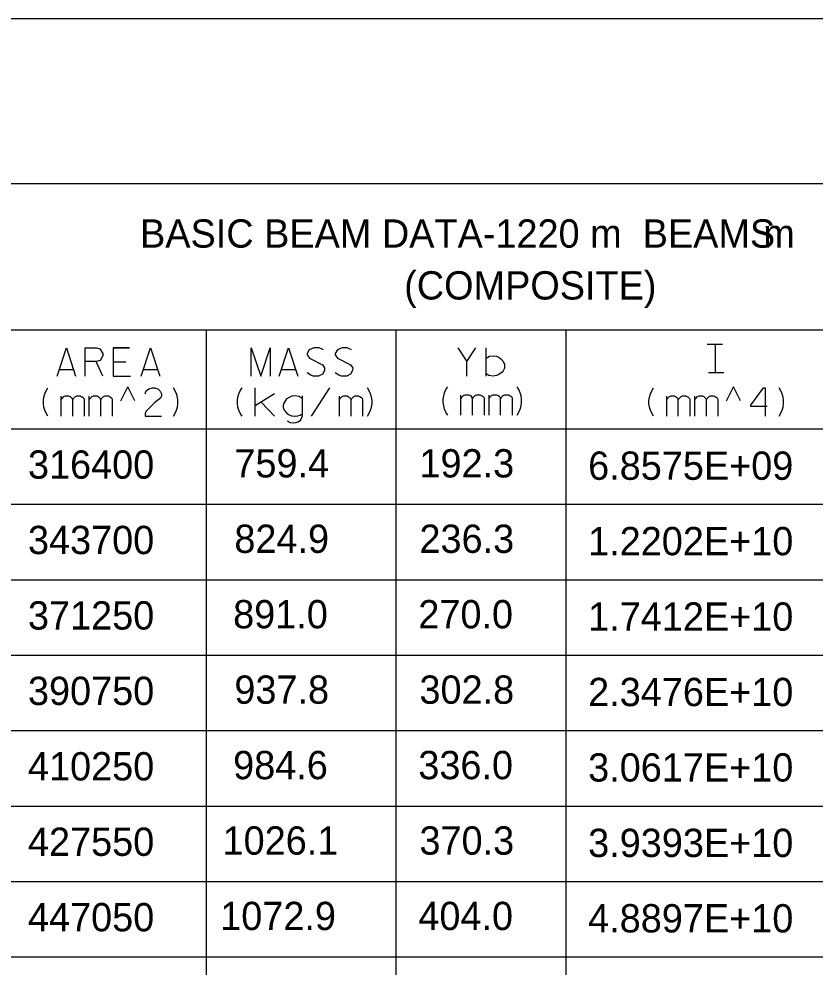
# Model space of a CAD drawing. Extents: x 635698 to 639877, y 296617 to 300175.
# Drawn here: x 635745.9 to 635830.3, y 299938.2 to 300038.7 of the extents above; entities that cross this region are included whole.
import ezdxf

# ---------------------------------------------------------------- set-up
doc = ezdxf.new("R2010")
doc.units = 0
doc.layers.add('2', color=7, linetype='Continuous')

msp = doc.modelspace()

# ---------------------------------------------------------------- linework, layer by layer
at = {"layer": '2'}
for p, q in [((636461.71, 300038.71), (635698.21, 300038.71)), ((636454.58, 300021.21), (635703.83, 300021.21)), ((635903.96, 300005.71), (635721.46, 300005.71)), ((635765.71, 300005.71), (635765.71, 299883.21)), ((635785.83, 300005.71), (635785.83, 299883.21)), ((635803.83, 300005.71), (635803.83, 299883.21)), ((635818.83, 300004.21), (635820.46, 300004.21)), ((635773.7, 300001.55), (635775.18, 300001.55)), ((635818.96, 300001.21), (635820.58, 300001.21)), ((635756.66, 299998.2), (635757.41, 299999.7)), ((635758.16, 299998.2), (635757.41, 299999.7)), ((635795.8, 299998.59), (635796.01, 299998.81)), ((635796.01, 299998.81), (635796.08, 299998.83)), ((635796.08, 299998.83), (635796.18, 299998.85)), ((635796.18, 299998.85), (635796.51, 299998.85)), ((635796.51, 299998.85), (635796.65, 299998.81)), ((635796.65, 299998.81), (635796.74, 299998.74)), ((635796.74, 299998.74), (635796.84, 299998.64)), ((635797.03, 299998.59), (635797.24, 299998.81)), ((635797.24, 299998.81), (635797.31, 299998.83)), ((635797.31, 299998.83), (635797.38, 299998.85)), ((635797.38, 299998.85), (635797.74, 299998.85)), ((635797.74, 299998.85), (635797.83, 299998.81)), ((635797.83, 299998.81), (635797.95, 299998.76)), ((635797.95, 299998.76), (635798.07, 299998.67)), ((635820.86, 299998.2), (635821.61, 299999.7)), ((635822.36, 299998.2), (635821.61, 299999.7)), ((635795.71, 299998.45), (635795.75, 299998.5)), ((635795.75, 299998.5), (635795.8, 299998.59)), ((635796.84, 299998.64), (635796.91, 299998.48)), ((635796.91, 299998.48), (635796.93, 299998.43)), ((635796.93, 299998.43), (635796.98, 299998.5)), ((635796.98, 299998.5), (635797.03, 299998.59)), ((635798.07, 299998.67), (635798.11, 299998.59)), ((635798.11, 299998.59), (635798.16, 299998.5)), ((635798.16, 299998.5), (635798.16, 299996.7)), ((635903.96, 299995.21), (635721.46, 299995.21)), ((635903.96, 299987.21), (635721.46, 299987.21)), ((635903.96, 299979.21), (635721.46, 299979.21)), ((635903.96, 299971.21), (635721.46, 299971.21)), ((635903.96, 299963.21), (635721.46, 299963.21)), ((635903.96, 299955.21), (635721.46, 299955.21)), ((635903.96, 299947.21), (635721.46, 299947.21)), ((635903.96, 299939.21), (635721.46, 299939.21))]:
    msp.add_line(p, q, dxfattribs=at)
for points in [[(635749.91, 300000.84), (635750.9, 300003.84), (635751.87, 300000.84)], [(635752.88, 300000.84), (635752.88, 300003.84), (635754.09, 300003.84), (635754.44, 300003.72), (635754.75, 300003.25), (635754.75, 300002.97), (635754.47, 300002.49), (635754.09, 300002.38), (635752.88, 300002.38)], [(635757.59, 300003.84), (635755.86, 300003.84), (635755.86, 300000.84), (635757.7, 300000.84)], [(635755.86, 300003.84), (635757.59, 300003.84)], [(635758.84, 300000.84), (635759.83, 300003.84), (635760.8, 300000.84)], [(635770.48, 300000.84), (635770.48, 300003.84), (635771.52, 300000.84), (635772.49, 300003.84), (635772.49, 300000.84)], [(635773.46, 300000.84), (635774.45, 300003.84), (635775.42, 300000.84)], [(635778.16, 300003.63), (635777.69, 300003.84), (635777.15, 300003.84), (635776.65, 300003.63), (635776.44, 300003.25), (635776.44, 300003.11), (635776.67, 300002.75), (635778.04, 300002.05), (635778.28, 300001.71), (635778.26, 300001.43), (635778.04, 300001.05), (635777.64, 300000.84), (635777.07, 300000.84), (635776.81, 300000.94), (635776.44, 300001.2)], [(635781.14, 300003.63), (635780.67, 300003.84), (635780.12, 300003.84), (635779.63, 300003.63), (635779.41, 300003.25), (635779.41, 300003.11), (635779.65, 300002.75), (635781.02, 300002.05), (635781.26, 300001.71), (635781.23, 300001.43), (635781.02, 300001.05), (635780.62, 300000.84), (635780.05, 300000.84), (635779.79, 300000.94), (635779.41, 300001.2)], [(635792.41, 300003.84), (635793.36, 300002.4), (635794.3, 300003.84)], [(635795.39, 300000.84), (635795.39, 300003.84)], [(635819.37, 300004.21), (635820.08, 300004.21)], [(635819.72, 300001.21), (635819.72, 300004.21)], [(635795.39, 300002.73), (635795.77, 300002.94), (635796.14, 300002.99), (635796.48, 300002.94), (635796.78, 300002.8), (635796.97, 300002.68), (635797.16, 300002.47), (635797.25, 300002.28), (635797.35, 300002.12), (635797.35, 300001.67), (635797.21, 300001.41), (635797.09, 300001.27), (635796.74, 300001.01), (635796.5, 300000.89), (635796.14, 300000.84), (635795.67, 300000.89), (635795.39, 300001.08)], [(635754.75, 300000.84), (635754.07, 300002.38)], [(635755.86, 300002.35), (635757.21, 300002.35)], [(635755.86, 300002.35), (635757.21, 300002.35)], [(635793.36, 300000.84), (635793.36, 300002.4)], [(635750.14, 300001.55), (635751.63, 300001.55)], [(635759.07, 300001.55), (635760.56, 300001.55)], [(635819.37, 300001.21), (635820.08, 300001.21)], [(635748.94, 299996.59), (635748.75, 299996.89), (635748.61, 299997.23), (635748.51, 299997.56), (635748.47, 299997.91), (635748.47, 299998.26), (635748.51, 299998.62), (635748.61, 299998.95), (635748.75, 299999.28), (635748.94, 299999.59)], [(635750.34, 299998.34), (635750.39, 299998.38), (635750.44, 299998.48), (635750.65, 299998.69), (635750.72, 299998.71), (635750.81, 299998.74), (635751.14, 299998.74), (635751.29, 299998.69), (635751.38, 299998.62), (635751.48, 299998.52), (635751.55, 299998.36), (635751.57, 299998.31), (635751.62, 299998.38), (635751.66, 299998.48), (635751.88, 299998.69), (635751.95, 299998.71), (635752.02, 299998.74), (635752.37, 299998.74), (635752.47, 299998.69), (635752.59, 299998.64), (635752.7, 299998.55), (635752.75, 299998.48), (635752.8, 299998.38), (635752.8, 299996.59)], [(635753.32, 299998.34), (635753.37, 299998.38), (635753.41, 299998.48), (635753.63, 299998.69), (635753.7, 299998.71), (635753.79, 299998.74), (635754.12, 299998.74), (635754.26, 299998.69), (635754.36, 299998.62), (635754.45, 299998.52), (635754.52, 299998.36), (635754.55, 299998.31), (635754.59, 299998.38), (635754.64, 299998.48), (635754.85, 299998.69), (635754.92, 299998.71), (635755, 299998.74), (635755.35, 299998.74), (635755.44, 299998.69), (635755.56, 299998.64), (635755.68, 299998.55), (635755.73, 299998.48), (635755.77, 299998.38), (635755.77, 299996.59)], [(635759.27, 299998.97), (635759.37, 299999.26), (635759.63, 299999.49), (635759.98, 299999.59), (635760.24, 299999.59), (635760.59, 299999.49), (635760.85, 299999.23), (635760.97, 299998.97), (635760.97, 299998.71), (635760.88, 299998.5), (635760.29, 299998.05), (635759.37, 299997.11), (635759.27, 299996.87), (635759.27, 299996.59), (635760.97, 299996.59)], [(635762.25, 299996.59), (635762.44, 299996.89), (635762.58, 299997.23), (635762.67, 299997.56), (635762.72, 299997.91), (635762.72, 299998.26), (635762.67, 299998.62), (635762.58, 299998.95), (635762.44, 299999.28), (635762.25, 299999.59)], [(635769.52, 299996.59), (635769.33, 299996.89), (635769.18, 299997.23), (635769.09, 299997.56), (635769.04, 299997.91), (635769.04, 299998.26), (635769.09, 299998.62), (635769.18, 299998.95), (635769.33, 299999.28), (635769.52, 299999.59)], [(635770.92, 299996.59), (635770.92, 299999.59)], [(635772.95, 299998.97), (635770.92, 299997.67)], [(635775.88, 299998.48), (635775.57, 299998.69), (635775.12, 299998.74), (635774.79, 299998.71), (635774.22, 299998.41), (635773.94, 299997.98), (635773.89, 299997.74), (635773.89, 299997.51), (635773.99, 299997.23), (635774.25, 299996.94), (635774.46, 299996.78), (635774.77, 299996.63), (635775.05, 299996.59), (635775.43, 299996.61), (635775.67, 299996.68), (635775.88, 299996.85)], [(635775.88, 299998.74), (635775.88, 299996.59), (635775.83, 299996.4), (635775.76, 299996.23), (635775.62, 299996.07), (635775.43, 299995.97), (635775.22, 299995.9), (635774.96, 299995.85), (635774.65, 299995.9), (635774.34, 299996.07)], [(635776.87, 299996.59), (635778.83, 299999.59)], [(635779.85, 299998.34), (635779.89, 299998.38), (635779.94, 299998.48), (635780.15, 299998.69), (635780.23, 299998.71), (635780.32, 299998.74), (635780.65, 299998.74), (635780.79, 299998.69), (635780.89, 299998.62), (635780.98, 299998.52), (635781.05, 299998.36), (635781.08, 299998.31), (635781.12, 299998.38), (635781.17, 299998.48), (635781.38, 299998.69), (635781.45, 299998.71), (635781.52, 299998.74), (635781.88, 299998.74), (635781.97, 299998.69), (635782.09, 299998.64), (635782.21, 299998.55), (635782.26, 299998.48), (635782.3, 299998.38), (635782.3, 299996.59)], [(635782.82, 299996.59), (635783.01, 299996.89), (635783.15, 299997.23), (635783.25, 299997.56), (635783.3, 299997.91), (635783.3, 299998.26), (635783.25, 299998.62), (635783.15, 299998.95), (635783.01, 299999.28), (635782.82, 299999.59)], [(635791.33, 299996.7), (635791.14, 299997.01), (635791, 299997.34), (635790.9, 299997.67), (635790.85, 299998.03), (635790.85, 299998.38), (635790.9, 299998.74), (635791, 299999.07), (635791.14, 299999.4), (635791.33, 299999.7)], [(635792.73, 299998.45), (635792.78, 299998.5), (635792.82, 299998.59), (635793.04, 299998.81), (635793.11, 299998.83), (635793.2, 299998.85), (635793.53, 299998.85), (635793.67, 299998.81), (635793.77, 299998.74), (635793.86, 299998.64), (635793.93, 299998.48), (635793.96, 299998.43), (635794, 299998.5), (635794.05, 299998.59), (635794.26, 299998.81), (635794.33, 299998.83), (635794.41, 299998.85), (635794.76, 299998.85), (635794.85, 299998.81), (635794.97, 299998.76), (635795.09, 299998.67), (635795.14, 299998.59), (635795.19, 299998.5), (635795.19, 299996.7)], [(635792.73, 299996.7), (635792.73, 299998.83)], [(635795.71, 299996.7), (635795.71, 299998.83)], [(635798.68, 299996.7), (635798.87, 299997.01), (635799.01, 299997.34), (635799.11, 299997.67), (635799.15, 299998.03), (635799.15, 299998.38), (635799.11, 299998.74), (635799.01, 299999.07), (635798.87, 299999.4), (635798.68, 299999.7)], [(635813.14, 299996.59), (635812.95, 299996.89), (635812.81, 299997.23), (635812.71, 299997.56), (635812.66, 299997.91), (635812.66, 299998.26), (635812.71, 299998.62), (635812.81, 299998.95), (635812.95, 299999.28), (635813.14, 299999.59)], [(635814.54, 299998.34), (635814.59, 299998.38), (635814.63, 299998.48), (635814.85, 299998.69), (635814.92, 299998.71), (635815.01, 299998.74), (635815.34, 299998.74), (635815.48, 299998.69), (635815.58, 299998.62), (635815.67, 299998.52), (635815.74, 299998.36), (635815.77, 299998.31), (635815.82, 299998.38), (635815.86, 299998.48), (635816.08, 299998.69), (635816.15, 299998.71), (635816.22, 299998.74), (635816.57, 299998.74), (635816.67, 299998.69), (635816.78, 299998.64), (635816.9, 299998.55), (635816.95, 299998.48), (635817, 299998.38), (635817, 299996.59)], [(635817.52, 299998.34), (635817.56, 299998.38), (635817.61, 299998.48), (635817.82, 299998.69), (635817.89, 299998.71), (635817.99, 299998.74), (635818.32, 299998.74), (635818.46, 299998.69), (635818.56, 299998.62), (635818.65, 299998.52), (635818.72, 299998.36), (635818.74, 299998.31), (635818.79, 299998.38), (635818.84, 299998.48), (635819.05, 299998.69), (635819.12, 299998.71), (635819.19, 299998.74), (635819.55, 299998.74), (635819.64, 299998.69), (635819.76, 299998.64), (635819.88, 299998.55), (635819.93, 299998.48), (635819.97, 299998.38), (635819.97, 299996.59)], [(635825.17, 299997.63), (635823.47, 299997.63), (635823.47, 299997.74), (635824.79, 299999.59), (635824.96, 299999.59), (635824.96, 299996.59)], [(635826.45, 299996.59), (635826.63, 299996.89), (635826.78, 299997.23), (635826.87, 299997.56), (635826.92, 299997.91), (635826.92, 299998.26), (635826.87, 299998.62), (635826.78, 299998.95), (635826.63, 299999.28), (635826.45, 299999.59)], [(635750.34, 299996.59), (635750.34, 299998.71)], [(635751.57, 299996.59), (635751.57, 299998.34)], [(635753.32, 299996.59), (635753.32, 299998.71)], [(635754.55, 299996.59), (635754.55, 299998.34)], [(635771.56, 299998.08), (635772.95, 299996.59)], [(635779.85, 299996.59), (635779.85, 299998.71)], [(635781.08, 299996.59), (635781.08, 299998.34)], [(635793.96, 299996.7), (635793.96, 299998.45)], [(635796.93, 299996.7), (635796.93, 299998.45)], [(635814.54, 299996.59), (635814.54, 299998.71)], [(635815.77, 299996.59), (635815.77, 299998.34)], [(635817.52, 299996.59), (635817.52, 299998.71)], [(635818.74, 299996.59), (635818.74, 299998.34)]]:
    msp.add_lwpolyline(points, dxfattribs=at)

# ---------------------------------------------------------------- texts
for s, p in [('BASIC BEAM DATA-1220 m  BEAMS', (635758.71, 300014.46)), ('m', (635824.77, 300014.46)), ('(COMPOSITE)', (635786.71, 300008.96)), ('316400', (635746.83, 299989.96)), ('759.4', (635768.71, 299990.09)), ('192.3', (635788.33, 299990.09)), ('6.8575E+09', (635806.21, 299989.84)), ('343700', (635746.83, 299981.96)), ('824.9', (635768.71, 299982.09)), ('236.3', (635788.33, 299982.09)), ('1.2202E+10', (635806.21, 299981.84)), ('371250', (635746.83, 299973.96)), ('891.0', (635768.58, 299974.09)), ('270.0', (635788.21, 299974.09)), ('1.7412E+10', (635806.21, 299973.84)), ('390750', (635746.83, 299965.96)), ('937.8', (635768.71, 299966.09)), ('302.8', (635788.33, 299966.09)), ('2.3476E+10', (635806.21, 299965.84)), ('410250', (635746.83, 299957.96)), ('984.6', (635768.58, 299958.09)), ('336.0', (635788.21, 299958.09)), ('3.0617E+10', (635806.21, 299957.84)), ('427550', (635746.83, 299949.96)), ('1026.1', (635767.46, 299950.09)), ('370.3', (635788.33, 299950.09)), ('3.9393E+10', (635806.21, 299949.84)), ('447050', (635746.83, 299941.96)), ('1072.9', (635767.21, 299942.09)), ('404.0', (635788.21, 299942.09)), ('4.8897E+10', (635806.21, 299941.84))]:
    msp.add_text(s, height=3, dxfattribs=at).set_placement(p)

doc.saveas('drawing.dxf')
